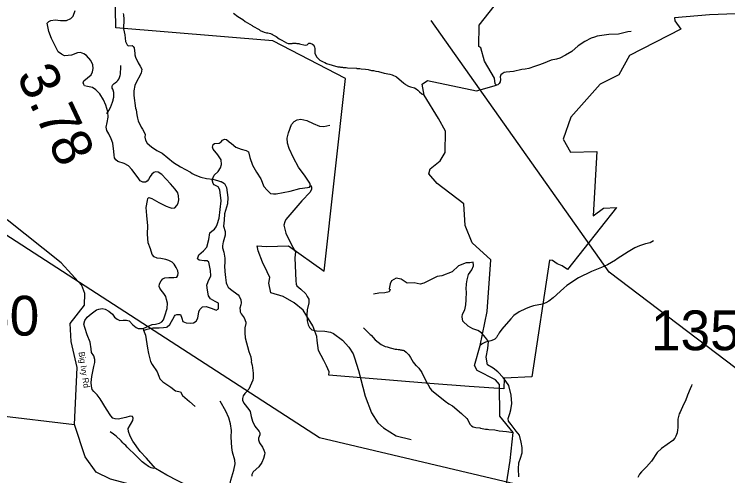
# Model space of a CAD drawing. Extents: x 1248089 to 1457196, y 820910 to 988753.
# Drawn here: x 1299700 to 1308669, y 908782 to 914579 of the extents above; entities that cross this region are included whole.
import ezdxf

# ---------------------------------------------------------------- set-up
doc = ezdxf.new("R2010")
doc.units = 0
for name, color, linetype in [('Exist Boundary Land Use Forest State Division NC Forest Resources', 7, 'Continuous'), ('Exist Hydrographic Creek Single Shore', 7, 'Continuous'), ('Exist Hydrographic Misc Water Feature', 7, 'Continuous'), ('Exist Road Non-System Type 51', 7, 'Continuous'), ('Exist Road Secondary Structure Standard Bridge Number Label', 7, 'Continuous'), ('Exist Road Secondary Type 41 Attributed', 7, 'Continuous'), ('Exist Road Secondary Type 51 Attributed', 7, 'Continuous'), ('Exist Road Secondary Type 51 Label', 7, 'Continuous'), ('Prop GRAU CAT1 Cell', 7, 'Continuous'), ('Prop Lane Lines', 7, 'Continuous')]:
    doc.layers.add(name, color=color, linetype=linetype)

msp = doc.modelspace()

# ---------------------------------------------------------------- linework, layer by layer
at = {"layer": 'Exist Boundary Land Use Forest State Division NC Forest Resources'}
msp.add_lwpolyline([(1308767.5, 914584.2), (1308440.8, 914570.5), (1308000.6, 914535.2), (1308003.5, 914498), (1308080.3, 914391.6), (1307435.4, 914063.3), (1307298.5, 913817.3), (1307063.6, 913703), (1306695.6, 913286.1), (1306600.9, 913012), (1306691.6, 912848), (1307021.7, 912855.9), (1306975.1, 912049), (1307106.7, 912143.7), (1307269.4, 912153.3), (1306652.8, 911374.3), (1306588.5, 911420.6), (1306523.8, 911442.2), (1306464.5, 911487.9), (1306426.1, 911488.9), (1306208, 910025.3), (1305858.3, 910005.9), (1305854.1, 909873), (1305417.7, 909904.9), (1304922.8, 909941.2), (1303655.3, 910045.6), (1303660.3, 910086.4), (1303626.1, 910163.3), (1303591.3, 910229), (1303524.9, 910356.5), (1303508.2, 910480.8), (1303501.8, 910530.9), (1303453.1, 910665.2), (1303378.9, 910788.3), (1303331.3, 910863.5), (1303217.5, 910954.3), (1303081.3, 911034.4), (1302924.1, 911079.2), (1302898, 911202.3), (1302910.5, 911272.7), (1302880.3, 911343.9), (1302821.3, 911465.9), (1302763.8, 911608.2), (1302752, 911668.9), (1302869.3, 911663.9), (1303145.2, 911668.6), (1303594.6, 911354), (1303864.8, 913773.8), (1302951.9, 914244.4), (1300975.1, 914409.3), (1300963.1, 915138.9)], dxfattribs=at)
at = {"layer": 'Exist Hydrographic Creek Single Shore'}
msp.add_lwpolyline([(1302962.2, 907532.3), (1302716.6, 907812), (1302401.1, 908149.5), (1302266.4, 908294.9), (1302076.7, 908369.7), (1301961.7, 908346.7), (1301464.4, 908591.6), (1300908.4, 908737.4), (1300727.4, 908826.4), (1300590.4, 909019.6), (1300457.4, 909426), (1300491.4, 910141), (1300415.4, 910467.5), (1300403.4, 910694.2), (1300584.4, 910923.8), (1300588.4, 911071.4), (1300548.4, 911173.9), (1300288.4, 911455), (1299612.3, 911997)], dxfattribs=at)
at = {"layer": 'Exist Hydrographic Misc Water Feature'}
for points in [[(1305644.5, 910845.3), (1305692.5, 911494.3), (1305456.5, 911709.1), (1305369.5, 911927.6), (1305350.5, 912197.2), (1305014.4, 912453.4), (1304909.4, 912573.6), (1304927.5, 912638.9), (1305054.4, 912738.2), (1305115.4, 912842), (1305121.4, 913111.1), (1305033.5, 913270.4), (1304850.8, 913561.4), (1304826.4, 913701.4), (1304894.5, 913749.2), (1305508.5, 913618.8), (1305761.3, 913687.6), (1305744.4, 913705.9), (1305737.4, 913778.3), (1305609.5, 913991.1), (1305563.4, 914159.3), (1305538.4, 914176.2), (1305544.5, 914442.1), (1305733.4, 914681.2)], [(1301069.9, 914588.6), (1301073.6, 914574.4), (1301076, 914518.4), (1301072.6, 914398.5), (1301090.5, 914322), (1301098.1, 914237.8), (1301117, 914197.3), (1301130.6, 914184.9), (1301182.7, 914185.5), (1301194.4, 914175.1), (1301206, 914158.8), (1301215.9, 914086.5), (1301215.5, 914070.5), (1301222.7, 914042.3), (1301256.6, 913969.3), (1301283.5, 913928.6), (1301304.4, 913888), (1301293, 913840.4), (1301225.3, 913706.4), (1301216.5, 913682.6), (1301200.7, 913619.1), (1301201.1, 913557.1), (1301224.6, 913400.4), (1301232, 913378.3), (1301242.4, 913318), (1301247.1, 913273.8), (1301256.2, 913241.6), (1301293.9, 913160.5), (1301313.2, 913136), (1301339.8, 913081.2), (1301343.4, 913067.1), (1301342.4, 913035.1), (1301349.4, 912998.9), (1301372.4, 912960.3), (1301423, 912912.9), (1301493.8, 912866.9), (1301556.8, 912833), (1301701.7, 912716.9), (1301788.2, 912662.3), (1301914.3, 912594.8), (1301937.9, 912578.1), (1301969.4, 912561.1), (1302044.6, 912531), (1302116.2, 912516.9), (1302194, 912506.7), (1302239.6, 912493.4), (1302255.6, 912493), (1302291.3, 912479.9), (1302299.3, 912479.6), (1302344.5, 912454.4), (1302369.1, 912401.7), (1302385.6, 912277.2), (1302379.4, 912197.5), (1302343.8, 912070.5), (1302339.5, 911990.7), (1302331.5, 911918.9), (1302349.7, 911850.4), (1302352.2, 911802.3), (1302325.8, 911715.1), (1302323.5, 911699.2), (1302316.4, 911667.4), (1302315.8, 911643.4), (1302332.3, 911590.9), (1302346.2, 911514.5), (1302346.6, 911458.6), (1302343.5, 911418.7), (1302347.5, 911348.7), (1302355.3, 911270.4), (1302365.5, 911206.2), (1302371, 911186), (1302389.9, 911151.4), (1302417.2, 911124.6), (1302513.3, 911053.9), (1302526.8, 911037.5), (1302547.6, 910992.9), (1302552.5, 910952.8), (1302549.8, 910928.9), (1302536.7, 910889.2), (1302537.8, 910857.3), (1302541.4, 910841.2), (1302552.7, 910816.9), (1302591.2, 910763.8)], [(1302454.7, 914594.5), (1302509.6, 914553), (1302572.5, 914515.2), (1302603.9, 914490.3), (1302690.6, 914439.8), (1302698.2, 914431.5), (1302777.1, 914389.3), (1302792.8, 914376.9), (1302840.2, 914355.4), (1302872, 914346.5), (1302888, 914346.1), (1302919.7, 914337.2), (1302935.5, 914328.7), (1302943.5, 914328.5), (1302951.3, 914320.3), (1302990.6, 914299.2), (1303029.9, 914270), (1303061.5, 914255.1), (1303122.5, 914219.4), (1303144.2, 914210.8), (1303160.2, 914210.3), (1303192.4, 914213.3), (1303200.5, 914217.1), (1303238.5, 914216), (1303252.4, 914211.6), (1303276.4, 914210.9), (1303284.2, 914206.7), (1303355.8, 914190.6), (1303379.9, 914195.9), (1303404.5, 914215.2), (1303420.5, 914214.8), (1303448.2, 914203.9), (1303463.8, 914189.6), (1303475.2, 914165.2), (1303478.7, 914149.1), (1303476.9, 914085.2), (1303501.6, 914040.5), (1303542.6, 914003.3), (1303582, 913980.2), (1303601.8, 913973.6), (1303625.5, 913960.9), (1303768.4, 913920.8), (1303792.4, 913920.1), (1303800.3, 913915.9), (1303824.3, 913915.2), (1303832.2, 913911), (1303872.2, 913909.8), (1303888.1, 913905.4), (1304000, 913902.1), (1304007.9, 913897.9), (1304045.8, 913896.7), (1304059.8, 913892.3), (1304115.8, 913890.8), (1304147.6, 913885.9), (1304191.2, 913872.5), (1304215.2, 913871.9), (1304247, 913863), (1304279, 913862.1), (1304350.5, 913840), (1304422, 913825.9), (1304451.8, 913817.1), (1304505.3, 913795.5), (1304595, 913713), (1304610.7, 913704.5), (1304618.5, 913696.3), (1304655.9, 913675.2), (1304681.7, 913666.5), (1304729.4, 913657.1), (1304753.1, 913644.4), (1304774.6, 913627.8), (1304795.9, 913603.2), (1304823.3, 913578.4), (1304850.8, 913561.4)], [(1307454.5, 914364.2), (1307412.4, 914359.3), (1307293.5, 914330.8), (1307173.3, 914324.3), (1307117, 914317.9), (1307028.6, 914302.4), (1306994.3, 914293.5), (1306951.8, 914278.7), (1306870.7, 914239.1), (1306787.1, 914181.5), (1306707.1, 914113.8), (1306627.8, 914064.2), (1306556.7, 914028.2), (1306516.3, 914015.4), (1306449.9, 914001.3), (1306346.6, 913960.3), (1306288.1, 913942), (1306241.5, 913921.3), (1306168.9, 913897.5), (1306120.6, 913888.8), (1306080.5, 913886), (1305975.7, 913859), (1305885.4, 913851.6), (1305859.2, 913846.4), (1305832.9, 913833.2), (1305818.4, 913817.6), (1305807.8, 913793.9), (1305810.8, 913761.8), (1305808, 913729.9), (1305795.4, 913708.3), (1305778.9, 913694.8), (1305761.3, 913687.6)], [(1307736.7, 911732.8), (1307691.9, 911706.1), (1307635.6, 911693.7), (1307558.8, 911670), (1307502.1, 911643.6), (1307418.7, 911596.1), (1307280.1, 911508), (1307257.7, 911490.7), (1307156, 911431.6), (1307083, 911397.8), (1306957.5, 911347.4), (1306793.2, 911270.1), (1306646.4, 911170.5), (1306607.6, 911139.6), (1306476, 911017.4), (1306418.8, 910975.1), (1306382.2, 910954.1), (1306341.7, 910937.3), (1306229, 910914.6), (1306178.5, 910898.1), (1306128, 910879.5), (1306046.8, 910839.8), (1305981.5, 910793.8), (1305940.4, 910754.9), (1305828.7, 910622.3), (1305795.2, 910575.2), (1305782.6, 910551.6), (1305774.4, 910543.8), (1305759.8, 910520.3), (1305739.2, 910498.8), (1305724.8, 910489.3), (1305692.5, 910476.3), (1305642.2, 910465.7), (1305622, 910458.2), (1305581.4, 910437.4), (1305554.7, 910417.1)], [(1305856.6, 908490.4), (1305934.6, 908971.5), (1305972.5, 909325.1), (1305805.5, 909532.2), (1305798.5, 909926.2), (1305749.5, 909986.3), (1305518.5, 910105.8), (1305486.5, 910165.5), (1305554.7, 910417.1), (1305644.5, 910845.3)], [(1302591.2, 910763.8), (1302611.7, 910711.2), (1302611.3, 910695.2), (1302597.7, 910639.6), (1302598, 910577.6), (1302604.2, 910515.4), (1302647.4, 910342.3), (1302671.6, 910277.6), (1302676.4, 910237.5), (1302680.2, 910229.4), (1302679.8, 910213.4), (1302690.6, 910169.1), (1302703.7, 910068.7), (1302704.1, 910012.7), (1302697.2, 909981), (1302650.1, 909870.3), (1302598.6, 909815.8), (1302577.7, 909784.4), (1302568.8, 909752.7), (1302570.2, 909730.7), (1302585.1, 909692.3), (1302648.9, 909614.4), (1302664.2, 909590), (1302678.5, 909525.6), (1302694.9, 909469.2), (1302725.1, 909406.3), (1302779.2, 909338.7), (1302786.7, 909322.5), (1302788, 909294.6), (1302770.8, 909255), (1302768.3, 909233.1), (1302783.1, 909194.7), (1302821.7, 909141.6), (1302838.7, 909105.1), (1302847.6, 909068.9), (1302847, 909044.9), (1302833.7, 908997.2), (1302812.4, 908949.9), (1302774.7, 908895), (1302700.9, 908829.2), (1302685.9, 908797.6), (1302687.4, 908775.6)], [(1304088.3, 910638.6), (1304094.2, 910636.3), (1304174, 910556), (1304185.8, 910547.7), (1304236.2, 910490.3), (1304310.6, 910430.1), (1304361.8, 910404.7), (1304387.8, 910400), (1304425.4, 910386.9), (1304441.4, 910386.4), (1304489.1, 910373), (1304511, 910372.4), (1304524.9, 910368), (1304540.9, 910367.5), (1304548.8, 910363.3), (1304564.8, 910362.9), (1304572.6, 910358.6), (1304586.7, 910358.3), (1304600.5, 910353.9), (1304628, 910335), (1304659.1, 910300.1), (1304682.1, 910267.5), (1304712.6, 910210.6), (1304747.4, 910167.7), (1304755.2, 910163.4), (1304784.4, 910132.6), (1304824.9, 910079.4), (1304889.1, 909941.6), (1304896.9, 909933.4), (1304929.3, 909876.5), (1304946.7, 909857.9), (1305115, 909719.1), (1305162, 909685.8), (1305207.4, 909660.5), (1305320.7, 909565.2), (1305388.8, 909499.3), (1305400.4, 909483), (1305426.9, 909428.2), (1305446.4, 909409.7), (1305470, 909397), (1305501.8, 909388.1), (1305553.7, 909382.5), (1305561.6, 909378.3), (1305625.3, 909368.5), (1305649.4, 909367.8), (1305665.1, 909363.3), (1305741, 909357.2), (1305796.8, 909347.6), (1305888.5, 909338.9), (1305972.5, 909325.1)], [(1308216.2, 909929.5), (1308213.7, 909913.5), (1308196.3, 909874.2), (1308162.4, 909795.1), (1308136.4, 909723.8), (1308111.1, 909676.6), (1308072.4, 909581.7), (1308059.7, 909558), (1308041.9, 909494.6), (1308040.8, 909382.7), (1308038.1, 909358.7), (1308031, 909319), (1308017.9, 909279.4), (1308003.1, 909255.8), (1307978.3, 909226.6), (1307837.5, 909124.7), (1307782, 909074.2), (1307710.8, 908964.3), (1307648.9, 908894.2), (1307583.1, 908832.1), (1307558.2, 908800.8), (1307537.1, 908761.4)], [(1299469.7, 909541.8), (1300457.4, 909426)]]:
    msp.add_lwpolyline(points, dxfattribs=at)
at = {"layer": 'Exist Road Non-System Type 51'}
for points in [[(1300863.5, 913327.5), (1300890.3, 913368.8), (1300907.3, 913408.4), (1300920, 913442.2), (1300932.8, 913474), (1300941.4, 913499.8), (1300943.5, 913507.8), (1300950.3, 913537.5), (1300950.7, 913557.5), (1300951, 913571.5), (1300949.7, 913595.5), (1300942.3, 913625.9), (1300936.7, 913638), (1300931, 913652.1), (1300931.4, 913674.1), (1300935.7, 913688), (1300954.4, 913711.5), (1300966.6, 913719.2), (1300988.9, 913734.8), (1301003.2, 913748.5), (1301013.7, 913762.3), (1301024.1, 913783.9), (1301030.6, 913809.8), (1301033.2, 913827.8), (1301035.7, 913855.7), (1301038.7, 913891.7), (1301037.5, 913933.8)], [(1303423.7, 912426.7), (1303415, 912455.5), (1303357.5, 912544.7), (1303271.2, 912659.9), (1303207.9, 912775.1), (1303156.1, 912893.1), (1303133.1, 912959.3), (1303130.2, 913022.7), (1303147.5, 913091.8), (1303184.9, 913195.4), (1303218.9, 913234.2), (1303256.3, 913254.4), (1303302.3, 913260.2), (1303377.2, 913245.8), (1303457.7, 913205.5), (1303538.3, 913173.8), (1303590.1, 913170.9), (1303664.9, 913185.3)], [(1301324.7, 910610.6), (1301344.6, 910615.5), (1301370.4, 910624.2), (1301442.4, 910638.6), (1301520.1, 910641.4), (1301574.7, 910644.3), (1301615, 910650.1), (1301620.8, 910653), (1301655.3, 910681.8), (1301715.7, 910788.3), (1301724.3, 910799.8), (1301744.5, 910808.4), (1301787.6, 910805.6), (1301804.9, 910762.4), (1301819.3, 910719.2), (1301862.4, 910701.9), (1301920, 910699), (1301951.6, 910704.8), (1301986.2, 910724.9), (1302006.3, 910759.5), (1302020.7, 910840.1), (1302032.2, 910868.9), (1302066.7, 910903.5), (1302112.7, 910909.2), (1302187.6, 910883.3), (1302239.3, 910863.1), (1302265.2, 910880.4), (1302265.2, 910909.2), (1302265.2, 910949.5), (1302225, 910972.6), (1302167.4, 911004.2), (1302141.5, 911041.7), (1302127.1, 911113.6), (1302121.4, 911177), (1302138.6, 911220.2), (1302170.3, 911292.2), (1302164.5, 911361.3), (1302144.4, 911463.4), (1302124.3, 911480.7), (1302086.9, 911480.7), (1302023.6, 911489.3), (1302003.4, 911506.6), (1302020.7, 911555.6), (1302078.2, 911607.4), (1302118.5, 911653.5), (1302144.4, 911751.4), (1302158.8, 911834.8), (1302181.8, 911855), (1302216.3, 911880.9), (1302236.5, 911909.7), (1302250.8, 911938.5), (1302276.7, 912019.1), (1302302.6, 912235.1), (1302282.6, 912371.9), (1302262.4, 912412.2), (1302210.7, 912435.2), (1302202, 912455.4), (1302187.6, 912501.4), (1302213.5, 912556.1), (1302262.4, 912605.1), (1302294.1, 912651.1), (1302302.7, 912691.4), (1302299.8, 912751.9), (1302259.6, 912815.3), (1302199.1, 912884.4), (1302193.4, 912910.3), (1302199.1, 912944.8), (1302216.4, 912956.3), (1302273.9, 912962.1), (1302299.8, 912976.5), (1302317.1, 912996.6), (1302343, 913011), (1302368.9, 913008.2), (1302400.5, 912976.5), (1302429.3, 912956.3)], [(1302429.3, 912956.3), (1302484, 912910.3), (1302550.2, 912884.4), (1302616.3, 912870), (1302642.2, 912852.7), (1302659.5, 912780.7), (1302694, 912682.8), (1302742.9, 912596.4), (1302797.6, 912510.1), (1302835, 912415), (1302878.1, 912369), (1302895.4, 912354.6), (1302921.3, 912328.7), (1302958.7, 912322.9), (1302993.2, 912322.9), (1303168.7, 912357.5), (1303289.6, 912392), (1303386.3, 912403.6), (1303412.2, 912409.4), (1303423.7, 912426.7)], [(1303423.7, 912426.7), (1303434.7, 912406.8), (1303434.7, 912380.9), (1303420.3, 912343.5), (1303316.7, 912234.1), (1303115.3, 912000.9), (1303100.9, 911972.1), (1303086.5, 911931.8), (1303115.3, 911828.1), (1303184.4, 911681.3), (1303236.4, 911593.1), (1303227.8, 911518.3), (1303239.3, 911230.3), (1303242.2, 911190), (1303253.7, 911167), (1303302.6, 911123.8), (1303365.9, 911066.2), (1303383.2, 911034.6), (1303403.3, 911000), (1303403.3, 910953.9), (1303383.2, 910867.6), (1303377.4, 910804.2), (1303383.2, 910726.5), (1303394.6, 910676.2), (1303409, 910644.6), (1303440.6, 910612.9), (1303501.1, 910604.3), (1303604.6, 910598.5), (1303673.7, 910587), (1303714, 910569.7), (1303826.2, 910486.2), (1303906.7, 910397), (1303961.4, 910313.5), (1303977.4, 910263), (1304026.3, 910104.6), (1304109.7, 909782.1), (1304190.3, 909572), (1304268, 909448.1), (1304342.8, 909381.9), (1304501, 909281.2), (1304690.9, 909238)], [(1305381.8, 910992.1), (1305386.2, 911093.8), (1305382.5, 911127.6), (1305386.2, 911191.5), (1305393.8, 911244.2), (1305408.8, 911311.8), (1305450.1, 911368.2), (1305472.7, 911417.1), (1305472.7, 911428.4), (1305468.9, 911466), (1305427.6, 911458.5), (1305382.5, 911458.5), (1305284.8, 911420.9), (1305205.9, 911345.7), (1305074.4, 911293), (1305014.3, 911285.5), (1304849, 911202.8), (1304800.2, 911187.8), (1304725, 911206.6), (1304638.6, 911202.8), (1304601.1, 911225.4), (1304563.5, 911251.7), (1304499.6, 911263), (1304443.3, 911229.1), (1304424.5, 911191.5), (1304413.2, 911131.4), (1304424.5, 911120.1), (1304413.2, 911093.8), (1304356.9, 911078.8), (1304281.7, 911075), (1304214.1, 911063.7)], [(1301318.8, 910633.7), (1301324.7, 910610.6), (1301350.6, 910547.2), (1301367.8, 910440.7), (1301373.6, 910383.1), (1301385.1, 910316.9), (1301411, 910219), (1301434, 910178.7), (1301494.4, 910086.5), (1301517.4, 910034.7), (1301528.9, 910000.2), (1301566.3, 909959.9), (1301667, 909893.6), (1301727.5, 909850.5), (1301787.9, 909836.1), (1301813.8, 909790), (1301903, 909715.1), (1301974.9, 909651.8)], [(1302384.4, 908323.6), (1302461.2, 908415.5), (1302487.9, 908455.6), (1302494.6, 908485.6), (1302491.3, 908522.4), (1302442.9, 908564.2), (1302412.8, 908590.9), (1302399.5, 908624.3), (1302421.2, 908726.3), (1302459.6, 908849.9), (1302476.3, 908930.1), (1302472.9, 908976.9), (1302444.6, 909078.1), (1302433, 909134.9), (1302428, 909268.5), (1302429.6, 909350.4), (1302419.6, 909435.6), (1302398, 909509.5), (1302361.3, 909591.4), (1302286.2, 909716.7)], [(1301454.2, 908872.8), (1301422.3, 908879.4), (1301386.9, 908898.3), (1301341.5, 908931.4), (1301306.2, 908958.2), (1301278.8, 908986.9), (1301237.7, 909025.8), (1301192.6, 909070.9), (1301155.5, 909103.9), (1301118.2, 909140.7), (1301100.8, 909161), (1301083.1, 909177.6), (1301065.4, 909193.9), (1301042.1, 909220.4), (1301038.2, 909224.7), (1300981.4, 909277.9), (1300947.9, 909302.8), (1300904.5, 909331.9)]]:
    msp.add_lwpolyline(points, dxfattribs=at)
at = {"layer": 'Exist Road Secondary Structure Standard Bridge Number Label'}
for points in [[(1309382.2, 909669.2), (1307179.2, 911339.2), (1304940.7, 914501.6)], [(1309363, 907874.8), (1306924, 908457.3), (1303538.5, 909258.1), (1297568.4, 913116.9)]]:
    msp.add_lwpolyline(points, dxfattribs=at)
at = {"layer": 'Exist Road Secondary Type 41 Attributed'}
for points in [[(1305625, 910519.5), (1305573.5, 910575.3), (1305526.3, 910605.4), (1305466.3, 910626.9), (1305406.2, 910661.2), (1305337.5, 910725.6), (1305329, 910777.2), (1305333.2, 910811.5), (1305363.3, 910867.3), (1305376.2, 910927.5), (1305381.8, 910992.1)], [(1306041.6, 908767.1), (1306039.5, 908868), (1306041.6, 908943.1), (1306063.1, 909001.1), (1306082.4, 909069.8), (1306082.4, 909138.5), (1306073.8, 909205.1), (1306052.3, 909291.9), (1306007.3, 909341.3), (1305945, 909425), (1305912.9, 909465.8), (1305906.4, 909500.2), (1305927.9, 909562.4), (1305942.9, 909611.8), (1305953.6, 909691.3), (1305947.2, 909794.3), (1305915.2, 909917.6), (1305880.8, 909969.2), (1305846.5, 910014.3), (1305779.4, 910086.3), (1305719.4, 910133.5), (1305650.7, 910176.5), (1305633.6, 910270.4), (1305650.8, 910382.1), (1305659.4, 910468), (1305625, 910519.5)]]:
    msp.add_lwpolyline(points, dxfattribs=at)
at = {"layer": 'Exist Road Secondary Type 51 Attributed'}
for points in [[(1300331.8, 914057), (1300294.8, 914079.2), (1300250.4, 914108.9), (1300221.1, 914167.1), (1300166.8, 914275.7), (1300132.3, 914364.6), (1300115, 914465.9), (1300134.7, 914490.5), (1300159.4, 914502.9), (1300213.7, 914507.8), (1300280.3, 914500.4), (1300356.8, 914502.9), (1300411, 914525.1), (1300440.6, 914557.2), (1300465.3, 914627.6)], [(1300854.6, 913159.2), (1300869.4, 913218.4), (1300881.7, 913287.6), (1300874.3, 913351.8), (1300852.1, 913438.2), (1300822.8, 913506.4), (1300773.4, 913580.5), (1300726.6, 913629.9), (1300682.2, 913659.5), (1300620.5, 913671.8), (1300583.5, 913681.7), (1300573.6, 913699), (1300563.7, 913718.8), (1300576.1, 913743.4), (1300667.4, 913820), (1300682.2, 913854.5), (1300692, 913899), (1300687.1, 913943.4), (1300662.4, 913997.8), (1300608.1, 914059.5), (1300573.6, 914084.2), (1300534.1, 914099), (1300494.7, 914094), (1300420.7, 914066.9), (1300378.7, 914059.5), (1300331.8, 914057)], [(1301644.6, 911486.1), (1301603.9, 911499.7), (1301541, 911512.1), (1301494.1, 911517), (1301458.3, 911530.6), (1301433.7, 911562.7), (1301410.2, 911630.6), (1301384.3, 911709.6), (1301374.5, 911818.2), (1301376.9, 911923.2), (1301364.9, 912053.4), (1301357.5, 912152.2), (1301374.8, 912238.6), (1301379.5, 912266.6), (1301391.8, 912276.5), (1301427.6, 912266.6), (1301518.9, 912216), (1301607.7, 912166.6), (1301653.3, 912150.6), (1301679.2, 912141.9), (1301719.9, 912149.3), (1301744.6, 912176.5), (1301760.6, 912204.9), (1301770.5, 912249.3), (1301763.1, 912297.5), (1301755.7, 912337), (1301723.6, 912381.4), (1301663.2, 912450.6), (1301555.9, 912568.5), (1301510.3, 912595.6), (1301477, 912600.6), (1301452.3, 912593.2), (1301427.6, 912569.7), (1301409.1, 912541.3), (1301386.9, 912501.8), (1301372.1, 912483.3), (1301349.9, 912469.7), (1301315.4, 912468.5), (1301283.3, 912487), (1301256.2, 912522.8), (1301177.2, 912629), (1301135.3, 912673.4), (1301081, 912703), (1300999.6, 912731.4), (1300976.6, 912751.8), (1300959.3, 912777.7), (1300956.8, 912809.8), (1300951.9, 912854.3), (1300939.6, 912959.2), (1300919.8, 913016), (1300886.5, 913075.3), (1300862.1, 913118.9), (1300854.6, 913159.2)], [(1301360, 909000.6), (1301281.6, 909087.4), (1301191.6, 909214.2), (1301154.9, 909280.2), (1301134.6, 909337.3), (1301133.3, 909376.6), (1301190.4, 909475.5), (1301194.2, 909504.7), (1301185, 909526), (1301157.8, 909528.5), (1301101.1, 909514.9), (1301004.9, 909493.9), (1300967.9, 909495.1), (1300938.2, 909503.8), (1300914.8, 909533.4), (1300859.3, 909617.4), (1300777.9, 909747), (1300742.6, 909798.1), (1300701.9, 909838.8), (1300679.7, 909866), (1300671, 909905.5), (1300667.3, 909952.4), (1300673.5, 910028.9), (1300700.6, 910154.2), (1300714.2, 910206), (1300711.7, 910243.1), (1300700.6, 910287.5), (1300671, 910330.7), (1300664.8, 910375.2), (1300652.5, 910459.1), (1300617.9, 910554.2), (1300584.8, 910644.5), (1300576.1, 910687.7), (1300587.2, 910730.9), (1300616.8, 910772.9), (1300664.9, 910817.3), (1300734, 910868), (1300763.6, 910876.6), (1300805.6, 910882.8), (1300841.3, 910876.6), (1300890.2, 910850.7), (1300933.4, 910811.2), (1300958.1, 910775.4), (1300995.1, 910750.7), (1301028.4, 910733.4), (1301069.1, 910735.9), (1301112.2, 910738.4), (1301143.1, 910727.3), (1301190, 910679.1), (1301231.9, 910643.3), (1301257.8, 910633.4), (1301283.1, 910631.2), (1301318.8, 910633.7), (1301367, 910653.4), (1301431.1, 910681.8), (1301475.5, 910686.7), (1301526.1, 910699.1), (1301555.7, 910715.1), (1301575.4, 910739.8), (1301593.9, 910789.2), (1301621.1, 910881.8), (1301624.8, 910948.5), (1301614.9, 910996.9), (1301605, 911032.7), (1301580.4, 911071), (1301547, 911111.7), (1301529.8, 911138.9), (1301519.9, 911159.8), (1301523.6, 911194.4), (1301545.8, 911230.2), (1301568, 911253.7), (1301593.9, 911268.5), (1301644.5, 911270.9), (1301704.9, 911270.9), (1301741.9, 911275.9), (1301756.8, 911296.9), (1301759.2, 911326.5), (1301756.8, 911354.9), (1301735.8, 911396.9), (1301708.8, 911439.2), (1301682.9, 911465.2), (1301644.6, 911486.1)], [(1302962.2, 907532.3), (1302980.1, 907566.6), (1302990.1, 907616.7), (1302986.4, 907768.1), (1302982.7, 907889.4), (1302964.2, 907937.5), (1302934.6, 907972.1), (1302891.4, 908010.4), (1302740.9, 908089.4), (1302490.5, 908221.5), (1302404.7, 908303.5), (1302384.4, 908323.6), (1302301.1, 908417.1), (1302235.7, 908485), (1302161.7, 908534.4), (1302053.2, 908583.8), (1301895.3, 908645.5), (1301618.7, 908787.8), (1301474.3, 908874.2), (1301360, 909000.6)]]:
    msp.add_lwpolyline(points, dxfattribs=at)

# ---------------------------------------------------------------- texts
at = {"layer": 'Exist Road Secondary Type 51 Label'}
msp.add_text('Big Ivy Rd', height=75, rotation=278.33113, dxfattribs=at).set_placement((1300507.4, 910333.2))
at = {"layer": 'Prop GRAU CAT1 Cell'}
msp.add_text('3.78', height=500, rotation=295.24574, dxfattribs=at).set_placement((1299722.7, 913809.7))
at = {"layer": 'Prop Lane Lines'}
for s, p in [('1360', (1298526.6, 910542.5)), ('1354', (1307703.9, 910358.7))]:
    msp.add_text(s, height=500, dxfattribs=at).set_placement(p)

doc.saveas('drawing.dxf')
